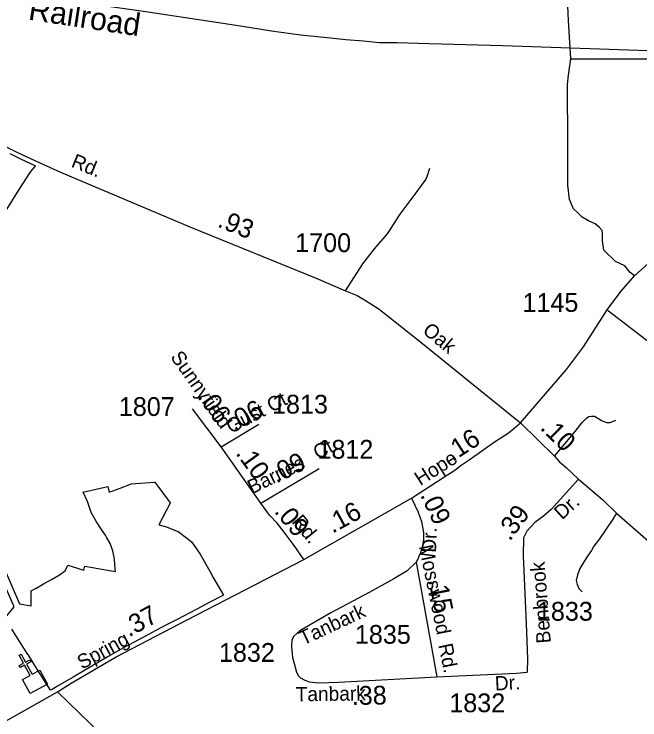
# Model space of a CAD drawing. Extents: x 2220236 to 2384410, y 720751 to 894131.
# Drawn here: x 2314066 to 2318228, y 803299 to 807997 of the extents above; entities that cross this region are included whole.
import ezdxf

# ---------------------------------------------------------------- set-up
doc = ezdxf.new("R2010")
doc.units = 0
doc.layers.add('Default', color=7, linetype='Continuous')

msp = doc.modelspace()

# ---------------------------------------------------------------- linework, layer by layer
at = {"layer": 'Default'}
for p, q in [((2315443.8, 805117.1), (2315252, 805370.2)), ((2315443.8, 805117.1), (2315693.3, 805267.6)), ((2315706.6, 804741.7), (2315443.8, 805117.1)), ((2315706.6, 804741.7), (2316095, 804971.6)), ((2315992.5, 804366.3), (2316709, 804774)), ((2316739.6, 804349.7), (2316877.6, 803586.5))]:
    msp.add_line(p, q, dxfattribs=at)
for points in [[(2312056.4, 808445.5), (2312579.2, 808361), (2313532.2, 808223.5), (2314032.9, 808144.9), (2314941.7, 808014.6), (2315572.6, 807919.5), (2315778.9, 807885.7), (2315971.1, 807857.7), (2316127.1, 807843.5), (2316273.2, 807827.1), (2316391.2, 807818.3), (2316495.3, 807807.5), (2316613.3, 807808.8), (2316827.2, 807801.1), (2317317.1, 807788.3), (2318345.2, 807751.5), (2319665, 807707.7), (2320578.7, 807687.5), (2321488.8, 807653.4), (2322722.5, 807614.6)], [(2317768.5, 807699.7), (2317753, 807954.8), (2317743.1, 808196.3)], [(2312353, 808022.8), (2312638.8, 807833.9), (2312693.1, 807802.5), (2312997.2, 807610.8), (2313363.3, 807429.8), (2313625.9, 807304.3), (2314079.6, 807080.9), (2314208, 807021.1), (2314375, 806944.4), (2315234.7, 806581.6), (2316075.1, 806240.1), (2316269.3, 806154.9), (2316347, 806123.5), (2316396.6, 806095.4), (2316439.6, 806068.9), (2316494.1, 806032.6), (2316601.6, 805948.2), (2316761.1, 805821.7), (2317434.6, 805276.7)], [(2318192.4, 806255), (2318164.3, 806276.5), (2318128, 806321.2), (2318066.2, 806351), (2317988.3, 806426.2), (2317980, 806487.4), (2317980, 806537), (2317978.4, 806556.8), (2317960.2, 806576.7), (2317930.4, 806599.8), (2317887.5, 806619.7), (2317844.5, 806644.5), (2317814.7, 806674.3), (2317785.8, 806699.9), (2317760.2, 806761.9), (2317748.6, 806857.8), (2317749.5, 807131.6), (2317747.8, 807528.5), (2317752.8, 807589.7), (2317768.5, 807699.7)], [(2317768.5, 807699.7), (2318461.5, 807698.8), (2318499.7, 807689.2), (2318525.9, 807673.3), (2318586.8, 807586.1), (2318666.1, 807467.1), (2318702.8, 807389.6), (2318717, 807371.5), (2318741.4, 807347.9), (2318795.7, 807300.5), (2318831.9, 807281), (2318950.6, 807210.2), (2318974.9, 807190.4), (2319003.2, 807156.7), (2319017.5, 807130.9), (2319021.5, 807115.1), (2319030.1, 807061.2), (2319040.2, 806883.4), (2319038.7, 806809.1), (2319027.1, 806693.3)], [(2314038.5, 807068), (2314109, 807034.1), (2314209, 806987.3), (2314202, 806979.6), (2314174.8, 806948.8), (2314170.8, 806942.7), (2314098, 806828.6), (2314005.8, 806683.6)], [(2314038.5, 807068), (2314109, 807034.1), (2314209, 806987.3), (2314202, 806979.6), (2314174.8, 806948.8), (2314170.8, 806942.7), (2314098, 806828.6), (2314005.8, 806683.6)], [(2316269.3, 806154.9), (2316385.9, 806334.4), (2316463.6, 806433.6), (2316549, 806534.7), (2316633.5, 806665.4), (2316734.6, 806797.5), (2316799.9, 806889.3), (2316810.8, 806909.3), (2316831.3, 806970.3)], [(2317434.6, 805276.7), (2317740.1, 805631.9), (2317852.5, 805783.1), (2318009.8, 806027.6), (2318102.5, 806149.6), (2318192.4, 806255), (2318285, 806339.4), (2318393.2, 806416.3), (2318482.5, 806467.5), (2318707.7, 806565.9), (2318749.4, 806582.4), (2318926.3, 806648.6), (2319027.1, 806693.3), (2319221, 806781.3), (2319248.9, 806793.7), (2319304.7, 806814.1), (2319418.1, 806869.4), (2319485.8, 806915.7), (2319578.8, 806979.7)], [(2318009.8, 806027.6), (2318495.7, 805655.5), (2318811.4, 805410.7), (2319047.8, 805228.8), (2319115.5, 805177.5), (2319148.6, 805154.3), (2319158.5, 805152.7), (2319170.1, 805164.3), (2319192.2, 805189.6), (2319229.6, 805223.8), (2319254.4, 805243.7), (2319297.3, 805251.9)], [(2317661, 805053.5), (2317798.6, 805218.7), (2317814.3, 805238.8), (2317844.5, 805278.4), (2317874, 805307.1), (2317887.9, 805319.3), (2317905.7, 805321.4), (2317927.1, 805319.7), (2317976.7, 805290), (2318006.5, 805278.4), (2318031.3, 805278.4), (2318069.3, 805294.9)], [(2316709, 804774), (2316924.3, 804915.3), (2316997.8, 804962.1), (2317039.3, 804994.6), (2317092.9, 805029.2), (2317176.2, 805090.1), (2317261.6, 805149), (2317345.3, 805202.3), (2317386.7, 805235.4), (2317434.6, 805276.7)], [(2317434.6, 805276.7), (2317661, 805053.5), (2317692.4, 805018.7), (2317739.5, 804976.6), (2317820.5, 804902.1)], [(2317820.5, 804902.1), (2317637.9, 804699.5), (2317586.7, 804654.9), (2317528.8, 804611.9), (2317475.9, 804555.6), (2317454.4, 804511), (2317451.1, 804390.3), (2317471, 803940.4), (2317480.9, 803705.5), (2317479.2, 803617.9)], [(2317820.5, 804902.1), (2317980.9, 804763.2), (2318073.4, 804675.5), (2318286.6, 804488.7), (2318417.2, 804387.8), (2318567.6, 804265.4), (2318689.9, 804181), (2318941.1, 803992.3), (2319151, 803834.6), (2319167.6, 803822.1), (2319323, 803703.1), (2319333.7, 803694.7), (2319425.4, 803623.7), (2319512.3, 803550.6), (2319539.5, 803527.8), (2319648.6, 803445.1), (2319694.8, 803413.6), (2319731.2, 803388.8), (2320043.6, 803211.9), (2320490.7, 802954.7)], [(2313940.2, 804441.8), (2314101.5, 804072.6), (2314180, 804058.1), (2314178.8, 804158.6), (2314209.2, 804172.9), (2314211.2, 804173.9), (2314262.5, 804203.7), (2314314.5, 804234), (2314367.2, 804264.8), (2314368.8, 804265.7), (2314405.5, 804290.5), (2314422.5, 804328.8), (2314530.5, 804295.2), (2314535.8, 804321.4), (2314587, 804312.6), (2314688, 804295.3), (2314740.2, 804286.4), (2314739, 804304.5), (2314734.2, 804367.4), (2314734, 804368.6), (2314722.8, 804424.2), (2314706.2, 804472.2), (2314680.8, 804516.2), (2314673.8, 804528.2), (2314647.8, 804567.5), (2314614.8, 804617.7), (2314614.2, 804618.2), (2314576.2, 804684.7), (2314576, 804685.4), (2314555, 804753.5), (2314524.5, 804814.2), (2314524, 804814.8), (2314641.5, 804841.9), (2314689.5, 804853), (2314698.5, 804814.3), (2314699.2, 804814.7), (2314771.2, 804842.2), (2314841.5, 804869), (2314843.8, 804869.9), (2315000.8, 804882.3), (2315001.5, 804882.4), (2315002, 804881.5), (2315104.2, 804743.2), (2315104.8, 804742.7), (2315028, 804597.8), (2315079.8, 804584.9), (2315156, 804553.8), (2315156.5, 804553.4), (2315221, 804503.4), (2315246.2, 804483.7), (2315263.2, 804459.8), (2315304, 804401.9), (2315367.2, 804289.8), (2315391.2, 804247.2), (2315458.2, 804128.9), (2315360.2, 804077.8), (2315315.5, 804054.4), (2315278.2, 804035), (2315150.2, 803968.2), (2315078.8, 803930.9), (2315043, 803911.9), (2315037.5, 803909.4), (2314926.2, 803849.8), (2314831.2, 803799.3), (2314809, 803787.6), (2314692.8, 803721), (2314620.5, 803679.8), (2314607.5, 803672.3), (2314589.8, 803661.8), (2314458.8, 803584.5), (2314355, 803523.5), (2314319.2, 803502.5), (2314309.2, 803496.8), (2314222.8, 803633.3), (2314159, 803734.1), (2314158.2, 803735), (2314052, 803902.4)], [(2313940.2, 804441.8), (2314101.5, 804072.6), (2314180, 804058.1), (2314178.8, 804158.6), (2314209.2, 804172.9), (2314211.2, 804173.9), (2314262.5, 804203.7), (2314314.5, 804234), (2314367.2, 804264.8), (2314368.8, 804265.7), (2314405.5, 804290.5), (2314422.5, 804328.8), (2314530.5, 804295.2), (2314535.8, 804321.4), (2314587, 804312.6), (2314688, 804295.3), (2314740.2, 804286.4), (2314739, 804304.5), (2314734.2, 804367.4), (2314734, 804368.6), (2314722.8, 804424.2), (2314706.2, 804472.2), (2314680.8, 804516.2), (2314673.8, 804528.2), (2314647.8, 804567.5), (2314614.8, 804617.7), (2314614.2, 804618.2), (2314576.2, 804684.7), (2314576, 804685.4), (2314555, 804753.5), (2314524.5, 804814.2), (2314524, 804814.8), (2314641.5, 804841.9), (2314689.5, 804853), (2314698.5, 804814.3), (2314699.2, 804814.7), (2314771.2, 804842.2), (2314841.5, 804869), (2314843.8, 804869.9), (2315000.8, 804882.3), (2315001.5, 804882.4), (2315002, 804881.5), (2315104.2, 804743.2), (2315104.8, 804742.7), (2315028, 804597.8), (2315079.8, 804584.9), (2315156, 804553.8), (2315156.5, 804553.4), (2315221, 804503.4), (2315246.2, 804483.7), (2315263.2, 804459.8), (2315304, 804401.9), (2315367.2, 804289.8), (2315391.2, 804247.2), (2315458.2, 804128.9), (2315360.2, 804077.8), (2315315.5, 804054.4), (2315278.2, 804035), (2315150.2, 803968.2), (2315078.8, 803930.9), (2315043, 803911.9), (2315037.5, 803909.4), (2314926.2, 803849.8), (2314831.2, 803799.3), (2314809, 803787.6), (2314692.8, 803721), (2314620.5, 803679.8), (2314607.5, 803672.3), (2314589.8, 803661.8), (2314458.8, 803584.5), (2314355, 803523.5), (2314319.2, 803502.5), (2314309.2, 803496.8), (2314222.8, 803633.3), (2314159, 803734.1), (2314158.2, 803735), (2314052, 803902.4)], [(2316709, 804774), (2316753.6, 804681.3), (2316776.8, 804620.1), (2316790, 804547.4), (2316790, 804496.1), (2316780.1, 804448.1), (2316770.2, 804411.8), (2316757.8, 804386.1), (2316751.2, 804367.9), (2316739.6, 804349.7)], [(2315992.5, 804366.3), (2315929.7, 804460.5), (2315870.2, 804539.9), (2315815.6, 804607.7), (2315764.4, 804662.3), (2315706.6, 804741.7)], [(2318073.4, 804675.5), (2318048.6, 804635.9), (2318002.3, 804566.4), (2317959.4, 804505.2), (2317923, 804455.6), (2317905.7, 804426.6), (2317884.2, 804395.2), (2317861, 804358.8), (2317829.6, 804305.9), (2317813.1, 804264.6), (2317804.8, 804226.5), (2317811.4, 804200.1), (2317821.4, 804173.6), (2317844.5, 804152.1)], [(2313999, 803966.9), (2314067.2, 804050.8), (2313895.8, 804437.7)], [(2313999, 803966.9), (2314067.2, 804050.8), (2313895.8, 804437.7)], [(2314355.3, 803487), (2314445.3, 803543.3), (2314744.6, 803719.6), (2315218.2, 803965.2), (2315992.5, 804366.3)], [(2316739.6, 804349.7), (2316680.1, 804291.8), (2316590.8, 804238.9), (2316427.2, 804148), (2316172.7, 804010.7), (2315966.9, 803892.4), (2315927.2, 803856), (2315914, 803831.2), (2315912.3, 803786.6), (2315917.3, 803713.8), (2315925.9, 803682.6)], [(2315925.9, 803682.6), (2315943.7, 803617.9), (2315957, 803593.1), (2315971.8, 803578.2), (2315999.9, 803563.3), (2316028, 803553.4), (2316094.1, 803545.1), (2316223.1, 803550.1), (2316877.6, 803586.5)], [(2316877.6, 803586.5), (2317408.1, 803611.3), (2317479.2, 803617.9)], [(2311740.8, 802398.5), (2312348, 802572.6), (2312485.9, 802614.2), (2312663.1, 802677.7), (2312820.7, 802734.6), (2312992.4, 802805.8), (2313193.8, 802886.8), (2313303.2, 802930.6), (2313443.2, 802996.3), (2313692.7, 803116.7), (2313874.3, 803215.3), (2314355.3, 803487)], [(2314355.3, 803487), (2314647.1, 803201.9)]]:
    msp.add_lwpolyline(points, dxfattribs=at)
msp.add_lwpolyline([(2314122.7, 803568.1), (2314172.5, 803595.7), (2314135.7, 803662.4), (2314107.7, 803646.9), (2314100, 803660.9), (2314128, 803676.4), (2314099, 803729.1), (2314113, 803736.8), (2314142, 803684.1), (2314170.1, 803699.6), (2314177.8, 803685.6), (2314149.7, 803670.1), (2314186.5, 803603.4), (2314237.1, 803631.2), (2314288.4, 803538), (2314174.1, 803474.9)], close=True, dxfattribs=at)

# ---------------------------------------------------------------- texts
for s, height, rotation, p in [('Railroad', 150, 351.4278, (2314155.6, 807960.5)), ('Rd.', 95, 337.9557, (2314440, 806982.3)), ('.93', 125, 337.9802, (2315412.3, 806584.1)), ('Oak', 95, 320.4672, (2316776.6, 805879.1)), ('Sunnyfield', 95, 305.1028, (2315102.7, 805713.8)), ('.06', 125, 305.1028, (2315281.8, 805450.1)), ('Ct.', 95, 27.831, (2315779.1, 805343.2)), ('.06', 125, 27.831, (2315529.1, 805218.2)), ('Gust', 95, 27.831, (2315508.7, 805202)), ('.16', 125, 32.8434, (2316982.4, 805015)), ('.10', 125, 315.7143, (2317559.7, 805237)), ('Ct.', 95, 26.4448, (2316085.1, 805030.2)), ('.10', 125, 306.0939, (2315536.2, 805073.2)), ('.09', 125, 26.4448, (2315809.9, 804871.2)), ('Hope', 95, 32.4867, (2316767.8, 804854.6)), ('Barnes', 95, 26.4448, (2315648.5, 804799.3)), ('.09', 125, 294.9197, (2316765.4, 804796)), ('Dr.', 95, 42.0271, (2317710.2, 804626.4)), ('.09', 125, 309.5179, (2315791.9, 804684.4)), ('.16', 125, 28.5866, (2316183.9, 804537.9)), ('.39', 125, 53.1598, (2317363, 804484)), ('Rd.', 95, 309.5179, (2315908.5, 804616.2)), ('Dr.', 95, 88.0781, (2316872.4, 804410.8)), ('Mosswood', 95, 281.523, (2316758.3, 804455)), ('Benbrook', 95, 94.4483, (2317636.4, 803811.8)), ('.15', 125, 281.523, (2316821.1, 804231.1)), ('.37', 125, 28.5864, (2314830.1, 803847.5)), ('Tanbark', 95, 24.9993, (2315989.8, 803793.4)), ('Spring', 95, 28.5864, (2314518.4, 803632.7)), ('Rd.', 95, 281.523, (2316887.6, 803798.4)), ('Dr.', 95, 2.8635, (2317266, 803494.5)), ('Tanbark', 95, 0.786, (2315939.9, 803422.5)), ('.38', 125, 0.786, (2316312.9, 803398.7))]:
    msp.add_text(s, height=height, rotation=rotation, dxfattribs=at).set_placement(p)
for s, p in [('1700', (2315935.7, 806412.8)), ('1145', (2317447.3, 806014.7)), ('1813', (2315781.7, 805338)), ('1807', (2314762.9, 805322.2)), ('1812', (2316083.7, 805037.8)), ('1833', (2317543.5, 803959.4)), ('1835', (2316332.9, 803805.8)), ('1832', (2315428.7, 803685.6)), ('1832', (2316960.8, 803350.3))]:
    msp.add_text(s, height=125, dxfattribs=at).set_placement(p)

doc.saveas('drawing.dxf')
